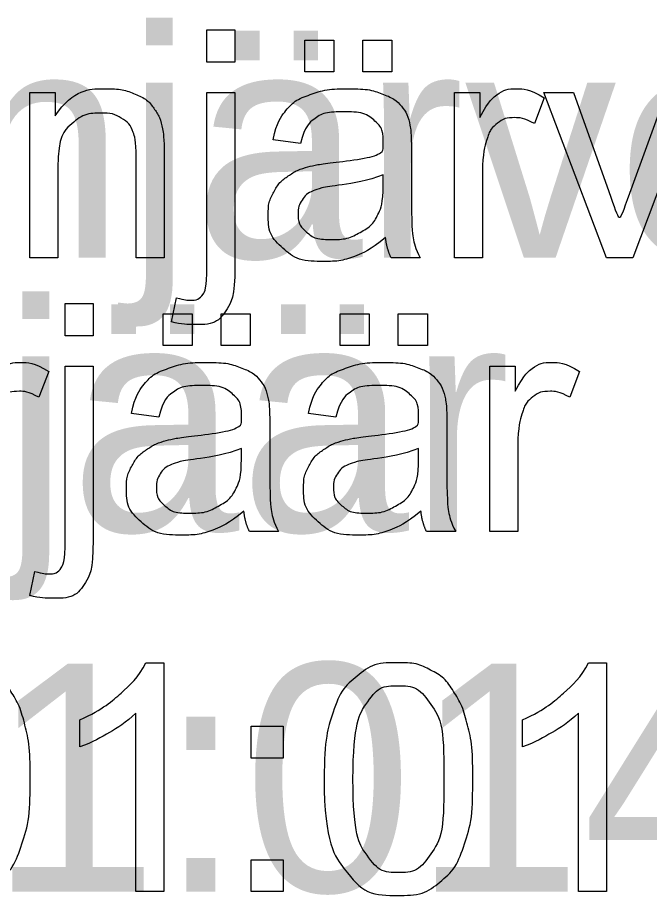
# Model space of a CAD drawing. Extents: x 700746 to 706058, y 6570320 to 6580460.
# Drawn here: x 704778.06 to 704793.86, y 6576516.17 to 6576538.11 of the extents above; entities that cross this region are included whole.
import ezdxf

# ---------------------------------------------------------------- set-up
doc = ezdxf.new("R2010")
doc.units = 0
doc.layers.add('kataster', color=7, linetype='Continuous')
doc.layers.add('Kataster tekst', color=7, linetype='Continuous')

msp = doc.modelspace()

# ---------------------------------------------------------------- linework, layer by layer
at = {"layer": 'kataster'}
for points in [[(704782.794, 6576536.994), (704782.794, 6576537.807), (704783.494, 6576537.807), (704783.494, 6576536.994), (704782.794, 6576536.994)], [(704785.241, 6576536.751), (704785.241, 6576537.546), (704785.97, 6576537.546), (704785.97, 6576536.751), (704785.241, 6576536.751)], [(704786.692, 6576536.751), (704786.692, 6576537.546), (704787.422, 6576537.546), (704787.422, 6576536.751), (704786.692, 6576536.751)], [(704778.372, 6576532.107), (704778.372, 6576536.238), (704779.002, 6576536.238), (704779.002, 6576535.651)], [(704782.794, 6576531.898), (704782.794, 6576536.238), (704783.494, 6576536.238), (704783.494, 6576531.884)], [(704788.986, 6576532.107), (704788.986, 6576536.238), (704789.616, 6576536.238), (704789.616, 6576535.612)], [(704792.783, 6576532.107), (704791.219, 6576536.238), (704791.957, 6576536.238), (704792.842, 6576533.764)], [(704793.367, 6576533.717), (704794.283, 6576536.238), (704795.003, 6576536.238), (704793.441, 6576532.107), (704792.783, 6576532.107)], [(704791.227, 6576536.106), (704790.982, 6576535.458)], [(704785.136, 6576534.965), (704784.45, 6576535.057)], [(704787.908, 6576534.77), (704787.908, 6576533.837)], [(704781.726, 6576534.646), (704781.726, 6576532.107), (704781.026, 6576532.107), (704781.026, 6576534.617)], [(704779.071, 6576534.361), (704779.071, 6576532.107), (704778.372, 6576532.107)], [(704789.685, 6576534.27), (704789.685, 6576532.107), (704788.986, 6576532.107)], [(704787.2, 6576533.923), (704787.204, 6576534.179)], [(704788.13, 6576532.107), (704787.4, 6576532.107)], [(704779.251, 6576530.154), (704779.251, 6576530.967), (704779.951, 6576530.967), (704779.951, 6576530.154), (704779.251, 6576530.154)], [(704781.908, 6576530.508), (704782.037, 6576531.102)], [(704781.698, 6576529.911), (704781.698, 6576530.706), (704782.428, 6576530.706), (704782.428, 6576529.911), (704781.698, 6576529.911)], [(704783.149, 6576529.911), (704783.149, 6576530.706), (704783.879, 6576530.706), (704783.879, 6576529.911), (704783.149, 6576529.911)], [(704786.125, 6576529.911), (704786.125, 6576530.706), (704786.855, 6576530.706), (704786.855, 6576529.911), (704786.125, 6576529.911)], [(704787.576, 6576529.911), (704787.576, 6576530.706), (704788.306, 6576530.706), (704788.306, 6576529.911), (704787.576, 6576529.911)], [(704779.251, 6576525.058), (704779.251, 6576529.398), (704779.951, 6576529.398), (704779.951, 6576525.044)], [(704789.87, 6576525.267), (704789.87, 6576529.398), (704790.5, 6576529.398), (704790.5, 6576528.772)], [(704778.839, 6576529.266), (704778.594, 6576528.618)], [(704792.111, 6576529.266), (704791.866, 6576528.618)], [(704781.593, 6576528.125), (704780.907, 6576528.217)], [(704786.02, 6576528.125), (704785.334, 6576528.217)], [(704784.365, 6576527.93), (704784.365, 6576526.997)], [(704788.792, 6576527.93), (704788.792, 6576526.997)], [(704790.569, 6576527.43), (704790.569, 6576525.267), (704789.87, 6576525.267)], [(704783.658, 6576527.083), (704783.661, 6576527.339)], [(704788.085, 6576527.083), (704788.088, 6576527.339)], [(704784.587, 6576525.267), (704783.857, 6576525.267)], [(704789.014, 6576525.267), (704788.284, 6576525.267)], [(704778.365, 6576523.668), (704778.494, 6576524.262)], [(704781.269, 6576521.985), (704781.72, 6576521.985), (704781.72, 6576516.263)], [(704792.335, 6576521.985), (704792.786, 6576521.985), (704792.786, 6576516.263)], [(704781.72, 6576516.263), (704781.021, 6576516.263), (704781.021, 6576520.722)], [(704792.786, 6576516.263), (704792.086, 6576516.263), (704792.086, 6576520.722)], [(704779.622, 6576519.878), (704779.622, 6576520.555)], [(704783.905, 6576519.6), (704783.905, 6576520.395), (704784.7, 6576520.395), (704784.7, 6576519.6), (704783.905, 6576519.6)], [(704790.687, 6576519.878), (704790.687, 6576520.555)], [(704783.905, 6576516.263), (704783.905, 6576517.058), (704784.7, 6576517.058), (704784.7, 6576516.263), (704783.905, 6576516.263)]]:
    msp.add_lwpolyline(points, dxfattribs=at)
for points, degree in [([(704779.002, 6576535.651), (704779.457, 6576536.329), (704780.315, 6576536.329), (704780.688, 6576536.329), (704781.001, 6576536.195), (704781.314, 6576536.061), (704781.469, 6576535.843), (704781.625, 6576535.626), (704781.687, 6576535.326), (704781.726, 6576535.132), (704781.726, 6576534.646)], 3), ([(704784.45, 6576535.057), (704784.543, 6576535.496), (704784.757, 6576535.767), (704784.971, 6576536.038), (704785.375, 6576536.183), (704785.779, 6576536.329), (704786.311, 6576536.329), (704786.84, 6576536.329), (704787.17, 6576536.205), (704787.5, 6576536.08), (704787.656, 6576535.892), (704787.811, 6576535.703), (704787.873, 6576535.415), (704787.908, 6576535.236), (704787.908, 6576534.77)], 3), ([(704789.616, 6576535.612), (704789.856, 6576536.05), (704790.06, 6576536.19), (704790.264, 6576536.329), (704790.509, 6576536.329), (704790.862, 6576536.329), (704791.227, 6576536.106)], 3), ([(704787.261, 6576532.615), (704786.87, 6576532.286), (704786.511, 6576532.151), (704786.151, 6576532.015), (704785.739, 6576532.015), (704785.059, 6576532.015), (704784.694, 6576532.347), (704784.328, 6576532.68), (704784.328, 6576533.196), (704784.328, 6576533.499), (704784.466, 6576533.75), (704784.604, 6576534), (704784.828, 6576534.152), (704785.051, 6576534.303), (704785.331, 6576534.381), (704785.537, 6576534.435), (704785.953, 6576534.486), (704786.8, 6576534.587), (704787.2, 6576534.726), (704787.204, 6576534.871), (704787.204, 6576534.91), (704787.204, 6576535.338), (704787.006, 6576535.514), (704786.739, 6576535.752), (704786.211, 6576535.752), (704785.718, 6576535.752), (704785.484, 6576535.578), (704785.249, 6576535.405), (704785.136, 6576534.965)], 3), ([(704781.026, 6576534.617), (704781.026, 6576535.045), (704780.945, 6576535.257), (704780.863, 6576535.469), (704780.655, 6576535.595), (704780.447, 6576535.721), (704780.167, 6576535.721), (704779.721, 6576535.721), (704779.396, 6576535.438), (704779.071, 6576535.154), (704779.071, 6576534.361)], 3), ([(704790.982, 6576535.458), (704790.727, 6576535.608), (704790.471, 6576535.608), (704790.243, 6576535.608), (704790.061, 6576535.47), (704789.879, 6576535.332), (704789.802, 6576535.087), (704789.685, 6576534.713), (704789.685, 6576534.27)], 3), ([(704787.204, 6576534.179), (704786.823, 6576534.024), (704786.06, 6576533.915), (704785.628, 6576533.853), (704785.449, 6576533.775), (704785.27, 6576533.697), (704785.173, 6576533.548), (704785.076, 6576533.398), (704785.076, 6576533.215), (704785.076, 6576532.936), (704785.287, 6576532.749), (704785.499, 6576532.563), (704785.907, 6576532.563), (704786.311, 6576532.563), (704786.626, 6576532.74), (704786.94, 6576532.917), (704787.088, 6576533.223), (704787.2, 6576533.46), (704787.2, 6576533.923)], 3), ([(704787.908, 6576533.837), (704787.908, 6576532.862), (704787.953, 6576532.603), (704787.998, 6576532.344), (704788.13, 6576532.107)], 3), ([(704792.842, 6576533.764), (704792.986, 6576533.363), (704793.106, 6576532.931), (704793.2, 6576533.258), (704793.367, 6576533.717)], 3), ([(704787.4, 6576532.107), (704787.292, 6576532.324), (704787.261, 6576532.615)], 2), ([(704783.494, 6576531.884), (704783.494, 6576531.122), (704783.296, 6576530.823), (704783.043, 6576530.434), (704782.456, 6576530.434), (704782.172, 6576530.434), (704781.908, 6576530.508)], 3), ([(704782.037, 6576531.102), (704782.248, 6576531.047), (704782.369, 6576531.047), (704782.584, 6576531.047), (704782.689, 6576531.188), (704782.794, 6576531.33), (704782.794, 6576531.898)], 3), ([(704777.227, 6576528.772), (704777.468, 6576529.21), (704777.672, 6576529.35), (704777.876, 6576529.489), (704778.12, 6576529.489), (704778.474, 6576529.489), (704778.839, 6576529.266)], 3), ([(704780.907, 6576528.217), (704781, 6576528.656), (704781.214, 6576528.927), (704781.428, 6576529.198), (704781.832, 6576529.343), (704782.236, 6576529.489), (704782.768, 6576529.489), (704783.297, 6576529.489), (704783.627, 6576529.365), (704783.957, 6576529.24), (704784.113, 6576529.052), (704784.268, 6576528.863), (704784.33, 6576528.575), (704784.365, 6576528.396), (704784.365, 6576527.93)], 3), ([(704785.334, 6576528.217), (704785.427, 6576528.656), (704785.641, 6576528.927), (704785.855, 6576529.198), (704786.259, 6576529.343), (704786.663, 6576529.489), (704787.195, 6576529.489), (704787.724, 6576529.489), (704788.054, 6576529.365), (704788.384, 6576529.24), (704788.54, 6576529.052), (704788.695, 6576528.863), (704788.757, 6576528.575), (704788.792, 6576528.396), (704788.792, 6576527.93)], 3), ([(704790.5, 6576528.772), (704790.74, 6576529.21), (704790.944, 6576529.35), (704791.148, 6576529.489), (704791.393, 6576529.489), (704791.746, 6576529.489), (704792.111, 6576529.266)], 3), ([(704778.594, 6576528.618), (704778.338, 6576528.768), (704778.083, 6576528.768), (704777.855, 6576528.768), (704777.673, 6576528.63), (704777.491, 6576528.492), (704777.413, 6576528.247), (704777.297, 6576527.873), (704777.297, 6576527.43)], 3), ([(704783.718, 6576525.775), (704783.327, 6576525.446), (704782.968, 6576525.311), (704782.608, 6576525.175), (704782.196, 6576525.175), (704781.516, 6576525.175), (704781.151, 6576525.507), (704780.785, 6576525.84), (704780.785, 6576526.356), (704780.785, 6576526.659), (704780.923, 6576526.91), (704781.061, 6576527.16), (704781.285, 6576527.312), (704781.508, 6576527.463), (704781.788, 6576527.541), (704781.994, 6576527.595), (704782.41, 6576527.646), (704783.257, 6576527.747), (704783.658, 6576527.886), (704783.661, 6576528.031), (704783.661, 6576528.07), (704783.661, 6576528.498), (704783.464, 6576528.674), (704783.196, 6576528.912), (704782.668, 6576528.912), (704782.175, 6576528.912), (704781.941, 6576528.738), (704781.706, 6576528.565), (704781.593, 6576528.125)], 3), ([(704788.145, 6576525.775), (704787.754, 6576525.446), (704787.395, 6576525.311), (704787.035, 6576525.175), (704786.623, 6576525.175), (704785.943, 6576525.175), (704785.578, 6576525.507), (704785.212, 6576525.84), (704785.212, 6576526.356), (704785.212, 6576526.659), (704785.35, 6576526.91), (704785.488, 6576527.16), (704785.712, 6576527.312), (704785.935, 6576527.463), (704786.215, 6576527.541), (704786.421, 6576527.595), (704786.837, 6576527.646), (704787.684, 6576527.747), (704788.085, 6576527.886), (704788.088, 6576528.031), (704788.088, 6576528.07), (704788.088, 6576528.498), (704787.891, 6576528.674), (704787.623, 6576528.912), (704787.095, 6576528.912), (704786.602, 6576528.912), (704786.368, 6576528.738), (704786.133, 6576528.565), (704786.02, 6576528.125)], 3), ([(704791.866, 6576528.618), (704791.611, 6576528.768), (704791.356, 6576528.768), (704791.127, 6576528.768), (704790.945, 6576528.63), (704790.763, 6576528.492), (704790.686, 6576528.247), (704790.569, 6576527.873), (704790.569, 6576527.43)], 3), ([(704783.661, 6576527.339), (704783.28, 6576527.184), (704782.517, 6576527.075), (704782.085, 6576527.013), (704781.906, 6576526.935), (704781.727, 6576526.857), (704781.63, 6576526.708), (704781.533, 6576526.558), (704781.533, 6576526.375), (704781.533, 6576526.096), (704781.744, 6576525.909), (704781.956, 6576525.723), (704782.364, 6576525.723), (704782.768, 6576525.723), (704783.083, 6576525.9), (704783.397, 6576526.077), (704783.545, 6576526.383), (704783.658, 6576526.62), (704783.658, 6576527.083)], 3), ([(704788.088, 6576527.339), (704787.707, 6576527.184), (704786.944, 6576527.075), (704786.512, 6576527.013), (704786.333, 6576526.935), (704786.154, 6576526.857), (704786.057, 6576526.708), (704785.96, 6576526.558), (704785.96, 6576526.375), (704785.96, 6576526.096), (704786.171, 6576525.909), (704786.383, 6576525.723), (704786.791, 6576525.723), (704787.195, 6576525.723), (704787.51, 6576525.9), (704787.824, 6576526.077), (704787.972, 6576526.383), (704788.085, 6576526.62), (704788.085, 6576527.083)], 3), ([(704784.365, 6576526.997), (704784.365, 6576526.022), (704784.41, 6576525.763), (704784.455, 6576525.504), (704784.587, 6576525.267)], 3), ([(704788.792, 6576526.997), (704788.792, 6576526.022), (704788.837, 6576525.763), (704788.882, 6576525.504), (704789.014, 6576525.267)], 3), ([(704783.857, 6576525.267), (704783.749, 6576525.484), (704783.718, 6576525.775)], 2), ([(704788.284, 6576525.267), (704788.176, 6576525.484), (704788.145, 6576525.775)], 2), ([(704779.951, 6576525.044), (704779.951, 6576524.282), (704779.753, 6576523.983), (704779.5, 6576523.594), (704778.913, 6576523.594), (704778.629, 6576523.594), (704778.365, 6576523.668)], 3), ([(704778.494, 6576524.262), (704778.705, 6576524.207), (704778.826, 6576524.207), (704779.041, 6576524.207), (704779.146, 6576524.348), (704779.251, 6576524.49), (704779.251, 6576525.058)], 3), ([(704774.66, 6576519.074), (704774.66, 6576520.085), (704774.868, 6576520.702), (704775.076, 6576521.319), (704775.486, 6576521.652), (704775.896, 6576521.985), (704776.518, 6576521.985), (704776.976, 6576521.985), (704777.323, 6576521.8), (704777.67, 6576521.616), (704777.894, 6576521.268), (704778.118, 6576520.92), (704778.247, 6576520.421), (704778.375, 6576519.922), (704778.375, 6576519.074), (704778.375, 6576518.072), (704778.169, 6576517.455), (704777.963, 6576516.838), (704777.553, 6576516.503), (704777.143, 6576516.168), (704776.518, 6576516.168), (704775.694, 6576516.168), (704775.224, 6576516.756), (704774.66, 6576517.47), (704774.66, 6576519.074)], 3), ([(704779.622, 6576520.555), (704780.209, 6576520.831), (704780.648, 6576521.223), (704781.087, 6576521.616), (704781.269, 6576521.985)], 3), ([(704785.726, 6576519.074), (704785.726, 6576520.085), (704785.934, 6576520.702), (704786.142, 6576521.319), (704786.551, 6576521.652), (704786.961, 6576521.985), (704787.583, 6576521.985), (704788.042, 6576521.985), (704788.388, 6576521.8), (704788.735, 6576521.616), (704788.96, 6576521.268), (704789.184, 6576520.92), (704789.312, 6576520.421), (704789.44, 6576519.922), (704789.44, 6576519.074), (704789.44, 6576518.072), (704789.234, 6576517.455), (704789.028, 6576516.838), (704788.619, 6576516.503), (704788.209, 6576516.168), (704787.583, 6576516.168), (704786.759, 6576516.168), (704786.289, 6576516.756), (704785.726, 6576517.47), (704785.726, 6576519.074)], 3), ([(704790.687, 6576520.555), (704791.274, 6576520.831), (704791.713, 6576521.223), (704792.152, 6576521.616), (704792.335, 6576521.985)], 3), ([(704786.447, 6576519.074), (704786.447, 6576517.668), (704786.775, 6576517.205), (704787.102, 6576516.741), (704787.583, 6576516.741), (704788.064, 6576516.741), (704788.392, 6576517.207), (704788.719, 6576517.672), (704788.719, 6576519.074), (704788.719, 6576520.482), (704788.392, 6576520.944), (704788.065, 6576521.407), (704787.575, 6576521.407), (704787.094, 6576521.407), (704786.806, 6576520.999), (704786.447, 6576520.478), (704786.447, 6576519.074)], 3), ([(704781.021, 6576520.722), (704780.768, 6576520.481), (704780.358, 6576520.24), (704779.948, 6576519.999), (704779.622, 6576519.878)], 3), ([(704792.086, 6576520.722), (704791.834, 6576520.481), (704791.424, 6576520.24), (704791.014, 6576519.999), (704790.687, 6576519.878)], 3)]:
    msp.add_open_spline(points, degree=degree, dxfattribs=at)

# ---------------------------------------------------------------- texts
at = {"layer": 'Kataster tekst'}
for s, p in [('Uus-Pannjärve ', (704746.866, 6576532.107)), ('liivakarjäär', (704753.954, 6576525.267)), ('22901:001:0142', (704745.556, 6576516.263))]:
    msp.add_text(s, height=5.7, dxfattribs=at).set_placement(p)

doc.saveas('drawing.dxf')
